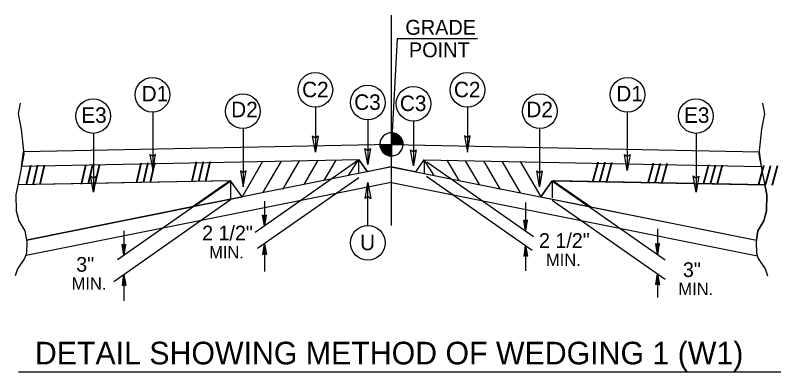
# Model space of a CAD drawing. Extents: x 1901670 to 1902225, y 193498 to 194278.
# Drawn here: x 1901994.11 to 1902027.9, y 194201.17 to 194216.92 of the extents above; entities that cross this region are included whole.
import ezdxf

# ---------------------------------------------------------------- set-up
doc = ezdxf.new("R2010")
doc.units = 0
for name, color, linetype in [('Old_Level_1', 7, 'Continuous'), ('Old_Level_11', 7, 'Continuous'), ('Old_Level_20', 7, 'Continuous'), ('Old_Level_21', 7, 'Continuous'), ('Old_Level_3', 7, 'Continuous'), ('Prop Shade Medium', 7, 'Continuous')]:
    doc.layers.add(name, color=color, linetype=linetype)

msp = doc.modelspace()

# ---------------------------------------------------------------- linework, layer by layer
at = {"layer": 'Old_Level_1'}
for p, q in [((1902010.71, 194207.637), (1902010.71, 194216.92)), ((1902010.714, 194211.217), (1902010.714, 194211.728)), ((1902010.202, 194211.217), (1902010.714, 194211.217)), ((1902010.71, 194210.706), (1902010.71, 194211.211)), ((1902010.714, 194211.217), (1902010.714, 194210.706)), ((1902011.226, 194211.217), (1902010.714, 194211.217)), ((1902010.714, 194210.706), (1902010.714, 194211.217)), ((1902005.028, 194210.454), (1902004.105, 194208.872)), ((1902009.267, 194210.527), (1902004.693, 194207.323)), ((1902005.838, 194210.47), (1902005.021, 194209.068)), ((1902006.64, 194210.486), (1902005.907, 194209.229)), ((1902007.448, 194210.484), (1902006.841, 194209.444)), ((1902008.263, 194210.526), (1902007.733, 194209.618)), ((1902012.271, 194210.452), (1902016.983, 194207.152)), ((1902013.158, 194210.526), (1902013.688, 194209.618)), ((1902013.972, 194210.484), (1902014.58, 194209.444)), ((1902014.781, 194210.486), (1902015.514, 194209.229)), ((1902015.583, 194210.47), (1902016.4, 194209.068)), ((1902016.394, 194210.454), (1902017.302, 194208.896)), ((1902012.264, 194209.81), (1902016.931, 194206.543)), ((1902003.608, 194209.611), (1901994.224, 194209.423)), ((1902010.704, 194209.525), (1901994.591, 194206.302)), ((1902003.608, 194209.611), (1901998.625, 194206.122)), ((1902004.118, 194208.894), (1902003.608, 194209.611)), ((1902003.608, 194209.611), (1902003.608, 194208.792)), ((1902009.278, 194209.744), (1902004.801, 194206.61)), ((1902010.716, 194209.525), (1902026.867, 194206.294)), ((1902017.304, 194208.896), (1902017.813, 194209.611)), ((1902017.813, 194209.611), (1902027.197, 194209.423)), ((1902017.813, 194209.611), (1902017.813, 194208.85)), ((1902017.813, 194209.611), (1902022.803, 194206.117)), ((1902003.604, 194208.767), (1901998.453, 194205.142)), ((1902003.608, 194208.794), (1902001.974, 194208.466)), ((1902017.302, 194208.896), (1902019.448, 194208.466)), ((1902017.813, 194208.751), (1902022.795, 194205.261)), ((1902001.974, 194208.466), (1901994.596, 194206.991)), ((1902005.109, 194208.703), (1902005.109, 194207.615)), ((1902016.639, 194208.641), (1902016.639, 194207.393)), ((1902005.109, 194207.615), (1902005.025, 194208.092)), ((1902005.109, 194208.03), (1902005.025, 194208.092)), ((1902005.109, 194207.615), (1902005.037, 194208.083)), ((1902005.049, 194208.074), (1902005.109, 194207.615)), ((1902005.109, 194207.615), (1902005.061, 194208.066)), ((1902005.109, 194207.615), (1902005.194, 194208.092)), ((1902005.194, 194208.092), (1902005.109, 194208.03)), ((1902005.182, 194208.083), (1902005.109, 194207.615)), ((1902005.109, 194207.615), (1902005.169, 194208.074)), ((1902005.157, 194208.066), (1902005.109, 194207.615)), ((1902005.074, 194208.057), (1902005.109, 194207.615)), ((1902005.109, 194207.615), (1902005.086, 194208.048)), ((1902005.098, 194208.039), (1902005.109, 194207.615)), ((1902005.109, 194207.615), (1902005.145, 194208.057)), ((1902005.133, 194208.048), (1902005.109, 194207.615)), ((1902005.109, 194207.615), (1902005.121, 194208.039)), ((1902005.109, 194208.03), (1902005.109, 194207.615)), ((1902016.639, 194207.393), (1902016.555, 194207.871)), ((1902016.639, 194207.809), (1902016.555, 194207.871)), ((1902016.639, 194207.393), (1902016.567, 194207.862)), ((1902016.579, 194207.853), (1902016.639, 194207.393)), ((1902016.639, 194207.393), (1902016.591, 194207.844)), ((1902016.603, 194207.835), (1902016.639, 194207.393)), ((1902016.639, 194207.393), (1902016.615, 194207.827)), ((1902016.627, 194207.818), (1902016.639, 194207.393)), ((1902016.639, 194207.393), (1902016.724, 194207.871)), ((1902016.724, 194207.871), (1902016.639, 194207.809)), ((1902016.711, 194207.862), (1902016.639, 194207.393)), ((1902016.639, 194207.393), (1902016.699, 194207.853)), ((1902016.687, 194207.844), (1902016.639, 194207.393)), ((1902016.639, 194207.393), (1902016.675, 194207.835)), ((1902016.663, 194207.827), (1902016.639, 194207.393)), ((1902016.639, 194207.393), (1902016.652, 194207.818)), ((1902016.639, 194207.809), (1902016.639, 194207.393)), ((1901998.906, 194207.403), (1901998.906, 194206.318)), ((1902022.465, 194207.482), (1902022.465, 194206.354)), ((1901998.906, 194206.318), (1901998.821, 194206.795)), ((1901998.906, 194206.734), (1901998.821, 194206.795)), ((1901998.906, 194206.318), (1901998.833, 194206.787)), ((1901998.846, 194206.777), (1901998.906, 194206.318)), ((1901998.906, 194206.318), (1901998.858, 194206.769)), ((1901998.87, 194206.76), (1901998.906, 194206.318)), ((1901998.906, 194206.318), (1901998.882, 194206.752)), ((1901998.894, 194206.743), (1901998.906, 194206.318)), ((1901998.906, 194206.318), (1901998.99, 194206.795)), ((1901998.99, 194206.795), (1901998.906, 194206.734)), ((1901998.978, 194206.787), (1901998.906, 194206.318)), ((1901998.906, 194206.318), (1901998.966, 194206.777)), ((1901998.954, 194206.769), (1901998.906, 194206.318)), ((1901998.906, 194206.318), (1901998.941, 194206.76)), ((1901998.93, 194206.752), (1901998.906, 194206.318)), ((1901998.906, 194206.318), (1901998.918, 194206.743)), ((1901998.906, 194206.734), (1901998.906, 194206.318)), ((1902005.109, 194206.825), (1902005.025, 194206.348)), ((1902005.037, 194206.357), (1902005.109, 194206.825)), ((1902005.109, 194206.825), (1902005.049, 194206.365)), ((1902005.061, 194206.375), (1902005.109, 194206.825)), ((1902005.109, 194206.825), (1902005.074, 194206.383)), ((1902005.086, 194206.392), (1902005.109, 194206.825)), ((1902005.109, 194206.825), (1902005.098, 194206.401)), ((1902005.109, 194206.825), (1902005.109, 194205.6)), ((1902005.109, 194206.825), (1902005.194, 194206.348)), ((1902005.109, 194206.41), (1902005.109, 194206.825)), ((1902005.121, 194206.401), (1902005.109, 194206.825)), ((1902005.109, 194206.825), (1902005.133, 194206.392)), ((1902005.145, 194206.383), (1902005.109, 194206.825)), ((1902005.109, 194206.825), (1902005.157, 194206.375)), ((1902005.169, 194206.365), (1902005.109, 194206.825)), ((1902005.109, 194206.825), (1902005.182, 194206.357)), ((1902016.639, 194206.747), (1902016.555, 194206.27)), ((1902016.567, 194206.28), (1902016.639, 194206.747)), ((1902016.639, 194206.747), (1902016.579, 194206.288)), ((1902016.591, 194206.297), (1902016.639, 194206.747)), ((1902016.639, 194206.747), (1902016.603, 194206.306)), ((1902016.615, 194206.314), (1902016.639, 194206.747)), ((1902016.639, 194206.747), (1902016.627, 194206.323)), ((1902016.639, 194206.747), (1902016.639, 194205.631)), ((1902016.639, 194206.747), (1902016.724, 194206.27)), ((1902016.639, 194206.332), (1902016.639, 194206.747)), ((1902016.652, 194206.323), (1902016.639, 194206.747)), ((1902016.639, 194206.747), (1902016.663, 194206.314)), ((1902016.675, 194206.306), (1902016.639, 194206.747)), ((1902016.639, 194206.747), (1902016.687, 194206.297)), ((1902016.699, 194206.288), (1902016.639, 194206.747)), ((1902016.639, 194206.747), (1902016.711, 194206.28)), ((1902022.465, 194206.354), (1902022.381, 194206.831)), ((1902022.465, 194206.769), (1902022.381, 194206.831)), ((1902022.465, 194206.354), (1902022.393, 194206.822)), ((1902022.405, 194206.813), (1902022.465, 194206.354)), ((1902022.465, 194206.354), (1902022.417, 194206.805)), ((1902022.429, 194206.795), (1902022.465, 194206.354)), ((1902022.465, 194206.354), (1902022.441, 194206.787)), ((1902022.453, 194206.777), (1902022.465, 194206.354)), ((1902022.465, 194206.354), (1902022.549, 194206.831)), ((1902022.549, 194206.831), (1902022.465, 194206.769)), ((1902022.537, 194206.822), (1902022.465, 194206.354)), ((1902022.465, 194206.354), (1902022.525, 194206.813)), ((1902022.513, 194206.805), (1902022.465, 194206.354)), ((1902022.465, 194206.354), (1902022.501, 194206.795)), ((1902022.489, 194206.787), (1902022.465, 194206.354)), ((1902022.465, 194206.354), (1902022.477, 194206.777)), ((1902022.465, 194206.769), (1902022.465, 194206.354)), ((1902005.025, 194206.348), (1902005.109, 194206.41)), ((1902005.109, 194206.41), (1902005.194, 194206.348)), ((1902016.555, 194206.27), (1902016.639, 194206.332)), ((1902016.639, 194206.332), (1902016.724, 194206.27)), ((1901998.906, 194205.46), (1901998.821, 194204.982)), ((1901998.834, 194204.991), (1901998.906, 194205.46)), ((1901998.906, 194205.46), (1901998.846, 194205)), ((1901998.858, 194205.009), (1901998.906, 194205.46)), ((1901998.906, 194205.46), (1901998.87, 194205.018)), ((1901998.882, 194205.026), (1901998.906, 194205.46)), ((1901998.906, 194205.46), (1901998.894, 194205.035)), ((1901998.906, 194205.46), (1901998.906, 194204.299)), ((1901998.906, 194205.46), (1901998.99, 194204.982)), ((1901998.906, 194205.044), (1901998.906, 194205.46)), ((1901998.918, 194205.035), (1901998.906, 194205.46)), ((1901998.906, 194205.46), (1901998.93, 194205.026)), ((1901998.942, 194205.018), (1901998.906, 194205.46)), ((1901998.906, 194205.46), (1901998.954, 194205.009)), ((1901998.966, 194205), (1901998.906, 194205.46)), ((1901998.906, 194205.46), (1901998.978, 194204.991)), ((1902022.465, 194205.493), (1902022.381, 194205.015)), ((1902022.393, 194205.024), (1902022.465, 194205.493)), ((1902022.465, 194205.493), (1902022.405, 194205.033)), ((1902022.417, 194205.042), (1902022.465, 194205.493)), ((1902022.465, 194205.493), (1902022.429, 194205.051)), ((1902022.441, 194205.06), (1902022.465, 194205.493)), ((1902022.465, 194205.493), (1902022.453, 194205.068)), ((1902022.465, 194205.493), (1902022.465, 194204.445)), ((1902022.465, 194205.493), (1902022.549, 194205.015)), ((1902022.465, 194205.078), (1902022.465, 194205.493)), ((1902022.477, 194205.068), (1902022.465, 194205.493)), ((1902022.465, 194205.493), (1902022.489, 194205.06)), ((1902022.501, 194205.051), (1902022.465, 194205.493)), ((1902022.465, 194205.493), (1902022.513, 194205.042)), ((1902022.525, 194205.033), (1902022.465, 194205.493)), ((1902022.465, 194205.493), (1902022.537, 194205.024)), ((1901998.821, 194204.982), (1901998.906, 194205.044)), ((1901998.906, 194205.044), (1901998.99, 194204.982)), ((1902022.381, 194205.015), (1902022.465, 194205.078)), ((1902022.465, 194205.078), (1902022.549, 194205.015))]:
    msp.add_line(p, q, dxfattribs=at)
for points in [[(1901994.323, 194213.036), (1901994.237, 194212.56), (1901994.367, 194211.884), (1901994.482, 194210.79), (1901994.323, 194209.925), (1901994.136, 194208.989), (1901994.151, 194208.283), (1901994.266, 194207.837), (1901994.526, 194207.39), (1901994.612, 194206.901), (1901994.597, 194206.411), (1901994.511, 194206.18), (1901994.209, 194205.72), (1901994.108, 194205.403)], [(1902027.097, 194213.036), (1902027.184, 194212.56), (1902027.054, 194211.884), (1902026.939, 194210.79), (1902027.097, 194209.925), (1902027.285, 194208.989), (1902027.27, 194208.283), (1902027.155, 194207.837), (1902026.895, 194207.39), (1902026.81, 194206.901), (1902026.823, 194206.411), (1902026.91, 194206.18), (1902027.212, 194205.72), (1902027.313, 194205.403)], [(1902010.718, 194211.728), (1902010.718, 194211.728), (1902010.718, 194211.217)], [(1902010.729, 194211.728), (1902010.729, 194211.217)], [(1902010.739, 194211.728), (1902010.739, 194211.217)], [(1902010.749, 194211.728), (1902010.749, 194211.217)], [(1902010.76, 194211.727), (1902010.76, 194211.217)], [(1902010.77, 194211.725), (1902010.77, 194211.217)], [(1902010.781, 194211.725), (1902010.781, 194211.217)], [(1902010.79, 194211.723), (1902010.79, 194211.217)], [(1902010.8, 194211.721), (1902010.8, 194211.217)], [(1902010.811, 194211.719), (1902010.811, 194211.217)], [(1902010.821, 194211.718), (1902010.821, 194211.217)], [(1902010.832, 194211.715), (1902010.832, 194211.217)], [(1902010.842, 194211.713), (1902010.842, 194211.217)], [(1902010.852, 194211.71), (1902010.852, 194211.217)], [(1902010.861, 194211.707), (1902010.861, 194211.217)], [(1902010.872, 194211.704), (1902010.872, 194211.217)], [(1902010.882, 194211.7), (1902010.882, 194211.217)], [(1902010.893, 194211.697), (1902010.893, 194211.217)], [(1902010.903, 194211.692), (1902010.903, 194211.217)], [(1902010.914, 194211.688), (1902010.913, 194211.217)], [(1902010.924, 194211.684), (1902010.924, 194211.217)], [(1902010.933, 194211.679), (1902010.933, 194211.217)], [(1902010.943, 194211.674), (1902010.943, 194211.217)], [(1902010.954, 194211.669), (1902010.954, 194211.217)], [(1902010.964, 194211.663), (1902010.964, 194211.217)], [(1902010.975, 194211.657), (1902010.975, 194211.217)], [(1902010.985, 194211.651), (1902010.985, 194211.217)], [(1902010.995, 194211.645), (1902010.995, 194211.217)], [(1902011.005, 194211.638), (1902011.005, 194211.217)], [(1902011.015, 194211.63), (1902011.015, 194211.217)], [(1902011.026, 194211.623), (1902011.026, 194211.217)], [(1902011.036, 194211.615), (1902011.036, 194211.217)], [(1902011.047, 194211.606), (1902011.047, 194211.217)], [(1902011.057, 194211.597), (1902011.056, 194211.217)], [(1902011.067, 194211.587), (1902011.067, 194211.217)], [(1902011.076, 194211.578), (1902011.076, 194211.217)], [(1902011.087, 194211.567), (1902011.087, 194211.217)], [(1902011.097, 194211.555), (1902011.097, 194211.217)], [(1902011.107, 194211.543), (1902011.107, 194211.217)], [(1902011.118, 194211.531), (1902011.118, 194211.217)], [(1902011.128, 194211.518), (1902011.128, 194211.217)], [(1902011.138, 194211.503), (1902011.138, 194211.217)], [(1902011.148, 194211.487), (1902011.148, 194211.217)], [(1902011.158, 194211.47), (1902011.158, 194211.217)], [(1902011.169, 194211.451), (1902011.169, 194211.217)], [(1902010.205, 194211.217), (1902010.205, 194211.161)], [(1902010.215, 194211.217), (1902010.215, 194211.102)], [(1902010.226, 194211.217), (1902010.226, 194211.065)], [(1902010.236, 194211.217), (1902010.236, 194211.035)], [(1902010.246, 194211.217), (1902010.246, 194211.009)], [(1902010.256, 194211.217), (1902010.256, 194210.988)], [(1902010.266, 194211.217), (1902010.266, 194210.969)], [(1902010.277, 194211.217), (1902010.277, 194210.951)], [(1902010.287, 194211.217), (1902010.287, 194210.935)], [(1902010.298, 194211.217), (1902010.298, 194210.92)], [(1902010.308, 194211.217), (1902010.308, 194210.906)], [(1902010.318, 194211.217), (1902010.318, 194210.893)], [(1902010.328, 194211.217), (1902010.328, 194210.881)], [(1902010.338, 194211.217), (1902010.338, 194210.87)], [(1902010.348, 194211.217), (1902010.348, 194210.859)], [(1902010.358, 194211.217), (1902010.358, 194210.85)], [(1902010.369, 194211.217), (1902010.369, 194210.839)], [(1902010.379, 194211.217), (1902010.379, 194210.83)], [(1902010.389, 194211.217), (1902010.389, 194210.821)], [(1902010.399, 194211.217), (1902010.399, 194210.814)], [(1902010.409, 194211.217), (1902010.409, 194210.806)], [(1902010.42, 194211.217), (1902010.42, 194210.799)], [(1902010.43, 194211.217), (1902010.43, 194210.791)], [(1902010.441, 194211.217), (1902010.441, 194210.785)], [(1902010.451, 194211.217), (1902010.45, 194210.778)], [(1902010.461, 194211.217), (1902010.461, 194210.772)], [(1902010.471, 194211.217), (1902010.471, 194210.767)], [(1902010.481, 194211.217), (1902010.481, 194210.761)], [(1902010.491, 194211.217), (1902010.491, 194210.756)], [(1902010.502, 194211.217), (1902010.502, 194210.752)], [(1902010.513, 194211.217), (1902010.513, 194210.747)], [(1902010.523, 194211.217), (1902010.522, 194210.743)], [(1902010.532, 194211.217), (1902010.532, 194210.739)], [(1902010.543, 194211.217), (1902010.543, 194210.735)], [(1902010.552, 194211.217), (1902010.552, 194210.732)], [(1902010.563, 194211.217), (1902010.563, 194210.729)], [(1902010.573, 194211.217), (1902010.573, 194210.726)], [(1902010.584, 194211.217), (1902010.584, 194210.723)], [(1902010.594, 194211.217), (1902010.594, 194210.72)], [(1902010.604, 194211.217), (1902010.604, 194210.718)], [(1902010.615, 194211.217), (1902010.614, 194210.716)], [(1902010.624, 194211.217), (1902010.624, 194210.714)], [(1902010.635, 194211.217), (1902010.635, 194210.712)], [(1902010.645, 194211.217), (1902010.645, 194210.71)], [(1902010.656, 194211.217), (1902010.656, 194210.71)], [(1902010.666, 194211.217), (1902010.665, 194210.708)], [(1902010.675, 194211.217), (1902010.675, 194210.707)], [(1902010.686, 194211.217), (1902010.686, 194210.706)], [(1902010.696, 194211.217), (1902010.696, 194210.706)], [(1902010.707, 194211.217), (1902010.707, 194210.706), (1902010.707, 194210.706)], [(1902011.179, 194211.429), (1902011.179, 194211.217)], [(1902011.19, 194211.406), (1902011.19, 194211.217)], [(1902011.199, 194211.377), (1902011.199, 194211.217)], [(1902011.21, 194211.342), (1902011.21, 194211.217)], [(1902011.22, 194211.29), (1902011.22, 194211.217)]]:
    msp.add_lwpolyline(points, dxfattribs=at)
for start, end in [(358.0003, 356.1713), (359.9905, 89.9905), (179.9905, 268.7186), (269.6533, 269.9905)]:
    msp.add_arc((1902010.714, 194211.217), 0.512, start, end, dxfattribs=at)
at = {"layer": 'Old_Level_11'}
for p, q in [((1902007.354, 194212.857), (1902007.354, 194210.879)), ((1902014.066, 194212.857), (1902014.066, 194210.879)), ((1902000.175, 194212.645), (1902000.175, 194210.063)), ((1902021.124, 194212.645), (1902021.124, 194210.063)), ((1902009.668, 194212.3), (1902009.668, 194210.322)), ((1902011.685, 194212.247), (1902011.685, 194210.269)), ((1902004.167, 194211.915), (1902004.167, 194209.334)), ((1902017.253, 194211.915), (1902017.253, 194209.334)), ((1901997.555, 194211.703), (1901997.555, 194209.108)), ((1902024.164, 194211.703), (1902024.164, 194209.108)), ((1902010.71, 194211.217), (1901994.475, 194210.893)), ((1902010.71, 194211.217), (1902026.947, 194210.893)), ((1902010.712, 194211.217), (1902026.947, 194210.893)), ((1901994.382, 194210.241), (1901994.475, 194210.893)), ((1902026.947, 194210.893), (1902027.04, 194210.241)), ((1902009.286, 194210.539), (1901994.382, 194210.241)), ((1902008.824, 194209.845), (1902009.265, 194210.533)), ((1902009.265, 194210.533), (1902009.265, 194209.967)), ((1902009.65, 194210.004), (1902009.286, 194210.539)), ((1902009.286, 194210.521), (1902009.65, 194210.004)), ((1902012.147, 194210.539), (1902011.77, 194210.004)), ((1902012.147, 194210.539), (1902027.04, 194210.241)), ((1902012.597, 194209.845), (1902012.156, 194210.533)), ((1902012.156, 194210.533), (1902012.156, 194209.909)), ((1902010.735, 194210.22), (1901994.596, 194206.991)), ((1902010.686, 194210.22), (1902009.65, 194210.004)), ((1902010.686, 194210.22), (1902026.825, 194206.991)), ((1902011.77, 194210.004), (1902010.686, 194210.22)), ((1902009.672, 194207.635), (1902009.672, 194209.528)), ((1901994.245, 194201.171), (1902027.898, 194201.171))]:
    msp.add_line(p, q, dxfattribs=at)
for points in [[(1902007.476, 194211.588), (1902007.354, 194210.879), (1902007.228, 194211.592), (1902007.354, 194211.501)], [(1902013.944, 194211.588), (1902014.066, 194210.879), (1902014.192, 194211.592), (1902014.066, 194211.501)], [(1902000.053, 194210.772), (1902000.175, 194210.063), (1902000.301, 194210.776), (1902000.175, 194210.685)], [(1902009.79, 194211.031), (1902009.668, 194210.322), (1902009.542, 194211.035), (1902009.668, 194210.944)], [(1902011.807, 194210.977), (1902011.685, 194210.269), (1902011.559, 194210.981), (1902011.685, 194210.891)], [(1902021.246, 194210.772), (1902021.124, 194210.063), (1902020.998, 194210.776), (1902021.124, 194210.685)], [(1901997.677, 194209.817), (1901997.555, 194209.108), (1901997.429, 194209.82), (1901997.555, 194209.73)], [(1902004.045, 194210.043), (1902004.167, 194209.334), (1902004.293, 194210.046), (1902004.167, 194209.956)], [(1902017.375, 194210.043), (1902017.253, 194209.334), (1902017.127, 194210.046), (1902017.253, 194209.956)], [(1902024.286, 194209.817), (1902024.164, 194209.108), (1902024.038, 194209.82), (1902024.164, 194209.73)], [(1902009.549, 194208.819), (1902009.672, 194209.528), (1902009.798, 194208.816), (1902009.672, 194208.906)]]:
    msp.add_lwpolyline(points, close=True, dxfattribs=at)
for centre in [(1902000.161, 194213.41), (1902007.354, 194213.622), (1902014.066, 194213.622), (1902021.138, 194213.41), (1902009.668, 194213.066), (1902011.685, 194213.012), (1901997.547, 194212.469), (1902004.153, 194212.68), (1902017.267, 194212.68), (1902024.157, 194212.469), (1902009.672, 194206.869)]:
    msp.add_circle(centre, 0.765, dxfattribs=at)
at = {"layer": 'Old_Level_3'}
for q in [(1902010.712, 194211.217), (1902014.519, 194215.901)]:
    msp.add_line((1902010.962, 194215.901), q, dxfattribs=at)
at = {"layer": 'Prop Shade Medium'}
for p, q in [((1901994.224, 194209.423), (1901994.136, 194208.989)), ((1901997.488, 194209.489), (1901994.224, 194209.423)), ((1902003.562, 194209.61), (1901998.811, 194209.515)), ((1902001.909, 194208.453), (1902003.562, 194209.61)), ((1902017.915, 194209.61), (1902017.859, 194209.61)), ((1902017.859, 194209.61), (1902019.509, 194208.455)), ((1902024.098, 194209.485), (1902017.915, 194209.61)), ((1902027.197, 194209.423), (1902024.229, 194209.482)), ((1901994.596, 194206.991), (1902001.909, 194208.453)), ((1902019.509, 194208.455), (1902019.509, 194208.455)), ((1902019.509, 194208.455), (1902019.509, 194208.455)), ((1902019.509, 194208.455), (1902019.509, 194208.455)), ((1902019.509, 194208.455), (1902019.509, 194208.455)), ((1902019.509, 194208.455), (1902019.509, 194208.455)), ((1902019.509, 194208.455), (1902019.509, 194208.455)), ((1902019.509, 194208.455), (1902026.825, 194206.991)), ((1902026.826, 194206.991), (1902026.895, 194207.39)), ((1902026.825, 194206.991), (1902026.826, 194206.991))]:
    msp.add_line(p, q, dxfattribs=at)
for points in [[(1901998.811, 194209.515), (1901997.621, 194209.491), (1901997.555, 194209.108), (1901997.488, 194209.489)], [(1902024.229, 194209.482), (1902024.164, 194209.108), (1902024.098, 194209.485)], [(1902026.895, 194207.39), (1902027.155, 194207.837), (1902027.27, 194208.283), (1902027.285, 194208.989), (1902027.197, 194209.423)], [(1901994.136, 194208.989), (1901994.151, 194208.283), (1901994.266, 194207.837)], [(1901994.266, 194207.837), (1901994.526, 194207.39), (1901994.596, 194206.991)]]:
    msp.add_lwpolyline(points, dxfattribs=at)
for points in [[(1902004.118, 194208.894), (1902003.622, 194209.59), (1902002.036, 194208.479)], [(1902017.798, 194209.591), (1902017.304, 194208.896), (1902019.385, 194208.479)]]:
    msp.add_lwpolyline(points, close=True, dxfattribs=at)

# ---------------------------------------------------------------- texts
at = {"layer": 'Old_Level_1'}
for height, rotation, p in [(0.8139, 1.1463, (1902001.86, 194209.585)), (0.8139, 358.8553, (1902019.561, 194209.585)), (0.8142, 1.1447, (1901994.547, 194209.435)), (0.8142, 1.1464, (1901996.981, 194209.464)), (0.8139, 1.1445, (1901999.419, 194209.535)), (0.8139, 358.8536, (1902022.003, 194209.535)), (0.8142, 358.8554, (1902024.441, 194209.464)), (0.8142, 358.8537, (1902026.874, 194209.435))]:
    msp.add_text('/// ', height=height, rotation=rotation, dxfattribs=at).set_placement(p)
at = {"layer": 'Old_Level_11'}
for s, p in [('GRADE', (1902011.328, 194216.059)), ('POINT', (1902011.486, 194215.065))]:
    msp.add_text(s, height=0.656, dxfattribs=at).set_placement(p)
at = {"layer": 'Old_Level_20'}
for s, height, p in [('C2', 0.6851, (1902006.769, 194213.299)), ('C2', 0.6851, (1902013.473, 194213.299)), ('D1', 0.6851, (1901999.685, 194213.116)), ('D1', 0.6851, (1902020.641, 194213.116)), ('C3', 0.6851, (1902009.07, 194212.742)), ('C3', 0.6851, (1902011.087, 194212.689)), ('E3', 0.6851, (1901997.021, 194212.167)), ('D2', 0.6851, (1902003.638, 194212.416)), ('D2', 0.6851, (1902016.671, 194212.416)), ('E3', 0.6851, (1902023.631, 194212.167)), ('2 1/2"', 0.6491, (1902002.356, 194206.975)), ('U', 0.685, (1902009.329, 194206.54)), ('2 1/2"', 0.6491, (1902017.23, 194206.644)), ('3"', 0.6491, (1901996.798, 194205.59)), ('3"', 0.6491, (1902023.583, 194205.355))]:
    msp.add_text(s, height=height, dxfattribs=at).set_placement(p)
at = {"layer": 'Old_Level_21'}
for s, height, p in [('MIN.', 0.5424, (1902002.668, 194206.177)), ('MIN.', 0.5424, (1902017.541, 194205.846)), ('MIN.', 0.5424, (1901996.599, 194204.792)), ('MIN.', 0.5424, (1902023.384, 194204.557)), ('DETAIL SHOWING METHOD OF WEDGING 1 (W1)', 1, (1901994.972, 194201.495))]:
    msp.add_text(s, height=height, dxfattribs=at).set_placement(p)

doc.saveas('drawing.dxf')
